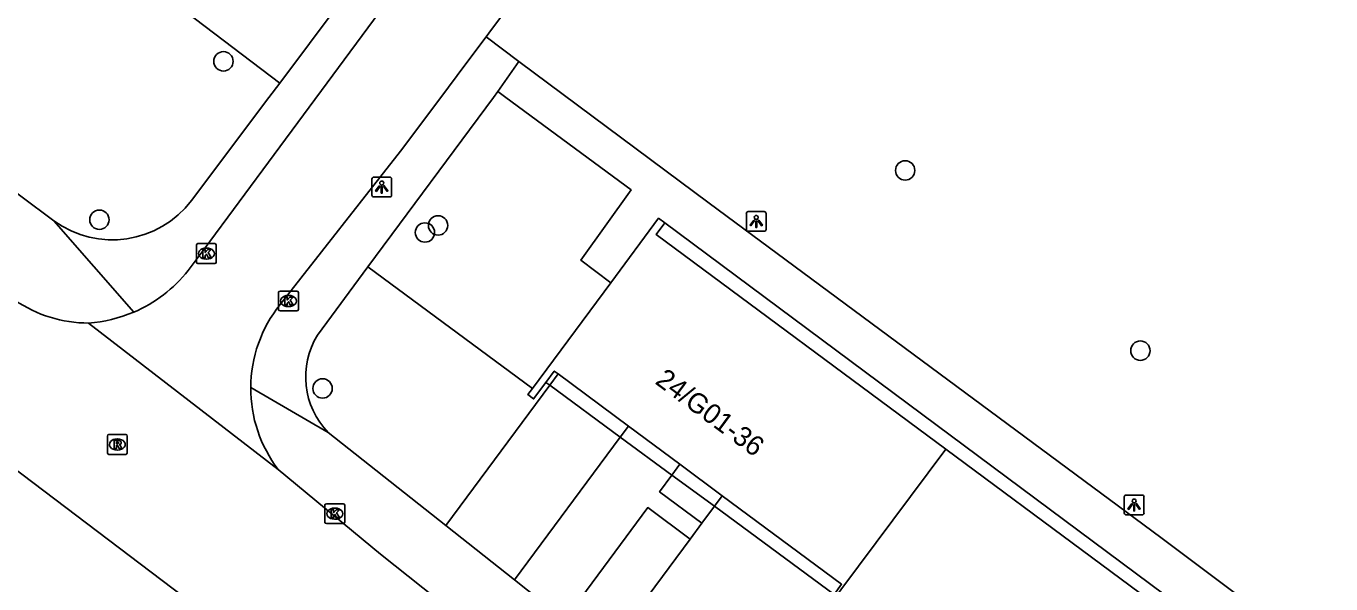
# Model space of a CAD drawing. Extents: x 160026 to 161302, y 384757 to 385701.
# Drawn here: x 160392.7 to 160458.6, y 385225.4 to 385253.6 of the extents above; entities that cross this region are included whole.
import ezdxf

# ---------------------------------------------------------------- set-up
doc = ezdxf.new("R2010")
doc.units = 0
for name, color, linetype in [('IMGEO_Boom', 7, 'Continuous'), ('IMGEO_Groenvoorziening', 7, 'Continuous'), ('IMGEO_Kolk', 7, 'Continuous'), ('IMGEO_Lichtpunt', 7, 'Continuous'), ('IMGEO_Pand', 7, 'Continuous'), ('IMGEO_Pand_nummerreeks', 7, 'Continuous'), ('IMGEO_Rijbaan_lokaal_gesloten', 7, 'Continuous'), ('IMGEO_Rijbaan_lokaal_open', 7, 'Continuous'), ('IMGEO_Rioolput', 7, 'Continuous'), ('IMGEO_Voetpad_open', 7, 'Continuous')]:
    doc.layers.add(name, color=color, linetype=linetype)

msp = doc.modelspace()

# ---------------------------------------------------------------- linework, layer by layer
at = {"layer": 'IMGEO_Boom'}
for centre in [(160402.696, 385251.819), (160437.11, 385246.313), (160396.434, 385243.825), (160412.867, 385243.18), (160413.53, 385243.538), (160448.983, 385237.216), (160407.7, 385235.308)]:
    msp.add_circle(centre, 0.489, dxfattribs=at)
at = {"layer": 'IMGEO_Groenvoorziening'}
for points in [[(160392.388, 385260.712), (160392.706, 385260.479), (160405.539, 385250.725)], [(160418.294, 385235.31), (160409.987, 385241.446)], [(160419.173, 385235.473), (160419.592, 385236.039)], [(160413.919, 385228.386), (160419.173, 385235.473)], [(160419.173, 385235.473), (160418.977, 385235.617)], [(160419.173, 385235.473), (160422.729, 385232.856)], [(160427.48, 385229.36), (160425.336, 385230.938)]]:
    msp.add_lwpolyline(points, dxfattribs=at)
at = {"layer": 'IMGEO_Kolk'}
for p, q in [((160401.334, 385241.691), (160401.334, 385242.543)), ((160401.409, 385242.617), (160402.261, 385242.617)), ((160401.822, 385242.397), (160401.847, 385242.397)), ((160402.335, 385242.543), (160402.335, 385241.691)), ((160402.261, 385241.617), (160401.409, 385241.617)), ((160401.845, 385241.837), (160401.82, 385241.837)), ((160405.476, 385239.297), (160405.476, 385240.149)), ((160405.551, 385240.223), (160406.403, 385240.223)), ((160405.964, 385240.003), (160405.989, 385240.003)), ((160406.477, 385240.149), (160406.477, 385239.297)), ((160406.403, 385239.223), (160405.551, 385239.223)), ((160405.987, 385239.443), (160405.962, 385239.443)), ((160407.815, 385228.564), (160407.815, 385229.416)), ((160407.89, 385229.49), (160408.742, 385229.49)), ((160408.303, 385229.27), (160408.328, 385229.27)), ((160408.816, 385229.416), (160408.816, 385228.564)), ((160408.742, 385228.49), (160407.89, 385228.49)), ((160408.326, 385228.71), (160408.301, 385228.71))]:
    msp.add_line(p, q, dxfattribs=at)
for points in [[(160401.334, 385241.691), (160401.334, 385242.543)], [(160401.409, 385242.617), (160402.261, 385242.617)], [(160401.655, 385242.317), (160401.778, 385242.317), (160401.778, 385242.166), (160401.908, 385242.317), (160402.072, 385242.317), (160401.926, 385242.166), (160402.079, 385241.917), (160401.927, 385241.917), (160401.842, 385242.081), (160401.778, 385242.014), (160401.778, 385241.917), (160401.655, 385241.917), (160401.655, 385242.317)], [(160402.335, 385242.543), (160402.335, 385241.691)], [(160402.261, 385241.617), (160401.409, 385241.617)], [(160405.476, 385239.297), (160405.476, 385240.149)], [(160405.551, 385240.223), (160406.403, 385240.223)], [(160405.797, 385239.923), (160405.92, 385239.923), (160405.92, 385239.772), (160406.05, 385239.923), (160406.214, 385239.923), (160406.068, 385239.772), (160406.221, 385239.523), (160406.069, 385239.523), (160405.984, 385239.687), (160405.92, 385239.62), (160405.92, 385239.523), (160405.797, 385239.523), (160405.797, 385239.923)], [(160406.477, 385240.149), (160406.477, 385239.297)], [(160406.403, 385239.223), (160405.551, 385239.223)], [(160407.815, 385228.564), (160407.815, 385229.416)], [(160407.89, 385229.49), (160408.742, 385229.49)], [(160408.136, 385229.19), (160408.259, 385229.19), (160408.259, 385229.039), (160408.389, 385229.19), (160408.553, 385229.19), (160408.407, 385229.039), (160408.56, 385228.79), (160408.408, 385228.79), (160408.323, 385228.954), (160408.259, 385228.887), (160408.259, 385228.79), (160408.136, 385228.79), (160408.136, 385229.19)], [(160408.816, 385229.416), (160408.816, 385228.564)], [(160408.742, 385228.49), (160407.89, 385228.49)]]:
    msp.add_lwpolyline(points, dxfattribs=at)
for centre, start, end in [((160401.411, 385242.541), 91.55205, 178.44795), ((160401.411, 385242.541), 91.55205, 178.44795), ((160402.259, 385242.541), 1.55205, 88.44795), ((160402.259, 385242.541), 1.55205, 88.44795), ((160401.411, 385241.693), 181.55205, 268.44795), ((160401.411, 385241.693), 181.55205, 268.44795), ((160402.259, 385241.693), 271.55205, 358.44795), ((160402.259, 385241.693), 271.55205, 358.44795), ((160405.553, 385240.147), 91.55205, 178.44795), ((160405.553, 385240.147), 91.55205, 178.44795), ((160406.401, 385240.147), 1.55205, 88.44795), ((160406.401, 385240.147), 1.55205, 88.44795), ((160405.553, 385239.299), 181.55205, 268.44795), ((160405.553, 385239.299), 181.55205, 268.44795), ((160406.401, 385239.299), 271.55205, 358.44795), ((160406.401, 385239.299), 271.55205, 358.44795), ((160407.892, 385229.414), 91.55205, 178.44795), ((160407.892, 385229.414), 91.55205, 178.44795), ((160408.74, 385229.414), 1.55205, 88.44795), ((160408.74, 385229.414), 1.55205, 88.44795), ((160407.892, 385228.566), 181.55205, 268.44795), ((160407.892, 385228.566), 181.55205, 268.44795), ((160408.74, 385228.566), 271.55205, 358.44795), ((160408.74, 385228.566), 271.55205, 358.44795)]:
    msp.add_arc(centre, 0.0765, start, end, dxfattribs=at)
for centre, major_axis, ratio, start_param, end_param in [((160401.821, 385242.117), (-0.387, 0.002), 0.722429, 4.712389, 7.853982), ((160401.846, 385242.117), (-0.39, 0.002), 0.717154, 1.570796, 4.712389), ((160405.963, 385239.723), (-0.387, 0.002), 0.722429, 4.712389, 7.853982), ((160405.988, 385239.723), (-0.39, 0.002), 0.717154, 1.570796, 4.712389), ((160408.302, 385228.99), (-0.387, 0.002), 0.722429, 4.712389, 7.853982), ((160408.327, 385228.99), (-0.39, 0.002), 0.717154, 1.570796, 4.712389)]:
    msp.add_ellipse(centre, major_axis=major_axis, ratio=ratio, start_param=start_param, end_param=end_param, dxfattribs=at)
at = {"layer": 'IMGEO_Lichtpunt'}
for p, q in [((160410.189, 385245.878), (160410.189, 385245.071)), ((160410.189, 385245.878), (160410.189, 385245.071)), ((160411.091, 385245.973), (160410.283, 385245.973)), ((160411.091, 385245.973), (160410.283, 385245.973)), ((160411.185, 385245.071), (160411.185, 385245.878)), ((160411.185, 385245.071), (160411.185, 385245.878)), ((160410.283, 385244.977), (160411.091, 385244.977)), ((160410.283, 385244.977), (160411.091, 385244.977)), ((160429.994, 385244.238), (160429.186, 385244.238)), ((160429.994, 385244.238), (160429.186, 385244.238)), ((160429.092, 385244.143), (160429.092, 385243.336)), ((160429.092, 385244.143), (160429.092, 385243.336)), ((160430.088, 385243.336), (160430.088, 385244.143)), ((160430.088, 385243.336), (160430.088, 385244.143)), ((160429.186, 385243.242), (160429.994, 385243.242)), ((160429.186, 385243.242), (160429.994, 385243.242)), ((160448.17, 385229.831), (160448.17, 385229.024)), ((160448.17, 385229.831), (160448.17, 385229.024)), ((160449.072, 385229.926), (160448.264, 385229.926)), ((160449.072, 385229.926), (160448.264, 385229.926)), ((160449.166, 385229.024), (160449.166, 385229.831)), ((160449.166, 385229.024), (160449.166, 385229.831)), ((160448.264, 385228.93), (160449.072, 385228.93)), ((160448.264, 385228.93), (160449.072, 385228.93))]:
    msp.add_line(p, q, dxfattribs=at)
for points in [[(160410.563, 385245.542), (160410.602, 385245.514), (160410.414, 385245.252), (160410.376, 385245.279), (160410.563, 385245.542)], [(160410.775, 385245.514), (160410.813, 385245.541), (160411, 385245.279), (160410.961, 385245.251), (160410.775, 385245.514)], [(160410.665, 385245.494), (160410.712, 385245.494), (160410.712, 385245.172), (160410.665, 385245.172), (160410.665, 385245.494)], [(160429.466, 385243.807), (160429.505, 385243.779), (160429.317, 385243.517), (160429.279, 385243.544), (160429.466, 385243.807)], [(160429.568, 385243.759), (160429.615, 385243.759), (160429.615, 385243.437), (160429.568, 385243.437), (160429.568, 385243.759)], [(160429.678, 385243.779), (160429.716, 385243.806), (160429.903, 385243.544), (160429.864, 385243.516), (160429.678, 385243.779)], [(160448.544, 385229.495), (160448.583, 385229.467), (160448.395, 385229.205), (160448.357, 385229.232), (160448.544, 385229.495)], [(160448.646, 385229.447), (160448.693, 385229.447), (160448.693, 385229.125), (160448.646, 385229.125), (160448.646, 385229.447)], [(160448.756, 385229.467), (160448.794, 385229.494), (160448.981, 385229.232), (160448.942, 385229.204), (160448.756, 385229.467)]]:
    msp.add_lwpolyline(points, dxfattribs=at)
for centre in [(160410.688, 385245.676), (160429.591, 385243.941), (160448.669, 385229.629)]:
    msp.add_circle(centre, 0.0994, dxfattribs=at)
for centre, start, end in [((160410.283, 385245.878), 90, 180), ((160410.283, 385245.878), 90, 180), ((160411.091, 385245.878), 0, 90), ((160411.091, 385245.878), 0, 90), ((160410.283, 385245.071), 180, 270), ((160410.283, 385245.071), 180, 270), ((160411.091, 385245.071), 270, 0), ((160411.091, 385245.071), 270, 360), ((160429.186, 385244.143), 90, 180), ((160429.186, 385244.143), 90, 180), ((160429.994, 385244.143), 0, 90), ((160429.994, 385244.143), 0, 90), ((160429.186, 385243.336), 180, 270), ((160429.186, 385243.336), 180, 270), ((160429.994, 385243.336), 270, 0), ((160429.994, 385243.336), 270, 360), ((160448.264, 385229.831), 90, 180), ((160448.264, 385229.831), 90, 180), ((160449.072, 385229.831), 0, 90), ((160449.072, 385229.831), 0, 90), ((160448.264, 385229.024), 180, 270), ((160448.264, 385229.024), 180, 270), ((160449.072, 385229.024), 270, 0), ((160449.072, 385229.024), 270, 360)]:
    msp.add_arc(centre, 0.0946, start, end, dxfattribs=at)
at = {"layer": 'IMGEO_Pand'}
for points in [[(160422.249, 385240.643), (160424.661, 385243.896), (160424.978, 385243.662)], [(160439.16, 385232.241), (160424.545, 385243.079), (160424.978, 385243.662)], [(160422.249, 385240.643), (160418.294, 385235.31)], [(160418.977, 385235.617), (160419.397, 385236.183), (160419.592, 385236.039)], [(160419.592, 385236.039), (160423.139, 385233.408)], [(160418.294, 385235.31), (160418.062, 385234.997), (160418.356, 385234.779), (160418.977, 385235.617)], [(160423.139, 385233.408), (160425.738, 385231.481)], [(160439.16, 385232.241), (160432.965, 385223.957)], [(160453.862, 385221.338), (160439.16, 385232.241)], [(160425.738, 385231.481), (160427.877, 385229.895)], [(160427.877, 385229.895), (160433.899, 385225.429), (160433.519, 385224.916)]]:
    msp.add_lwpolyline(points, dxfattribs=at)
at = {"layer": 'IMGEO_Rijbaan_lokaal_gesloten'}
for points in [[(160405.461, 385231.215), (160395.888, 385238.608)], [(160401.759, 385223.985), (160388.748, 385233.82)], [(160429.89, 385211.645), (160425.337, 385215.255), (160410.622, 385226.946), (160405.461, 385231.215)]]:
    msp.add_lwpolyline(points, dxfattribs=at)
msp.add_arc((160395.912, 385245.291), 6.683, 236.02184, 269.79657, dxfattribs=at)
at = {"layer": 'IMGEO_Rijbaan_lokaal_open'}
for points in [[(160435.504, 385287.862), (160432.461, 385283.83), (160419.151, 385265.926), (160405.248, 385247.11), (160401.722, 385242.347), (160400.915, 385241.255)], [(160430.766, 385272.898), (160416.095, 385253.243), (160415.954, 385253.054)], [(160415.954, 385253.054), (160414.882, 385251.622), (160413.668, 385250), (160411.637, 385247.286), (160405.551, 385239.54)], [(160427.877, 385229.895), (160427.48, 385229.36)], [(160427.48, 385229.36), (160426.848, 385228.507)], [(160427.48, 385229.36), (160433.519, 385224.916)], [(160426.848, 385228.507), (160426.255, 385227.707)], [(160426.255, 385227.707), (160422.012, 385221.984)]]:
    msp.add_lwpolyline(points, dxfattribs=at)
for centre, radius, start, end in [((160395.373, 385245.68), 7.092, 293.19622, 321.39912), ((160395.372, 385245.7), 7.111, 274.15798, 293.132), ((160410.836, 385235.322), 6.762, 141.4039, 179.74323), ((160410.844, 385235.321), 6.77, 179.73661, 217.33261)]:
    msp.add_arc(centre, radius, start, end, dxfattribs=at)
at = {"layer": 'IMGEO_Rioolput'}
for p, q in [((160396.839, 385232.056), (160396.839, 385232.908)), ((160396.914, 385232.982), (160397.766, 385232.982)), ((160397.327, 385232.762), (160397.352, 385232.762)), ((160397.84, 385232.908), (160397.84, 385232.056)), ((160397.766, 385231.982), (160396.914, 385231.982)), ((160397.35, 385232.202), (160397.325, 385232.202))]:
    msp.add_line(p, q, dxfattribs=at)
for points in [[(160396.839, 385232.056), (160396.839, 385232.908)], [(160396.914, 385232.982), (160397.766, 385232.982)], [(160397.428, 385232.68), (160397.176, 385232.682), (160397.176, 385232.282)], [(160397.176, 385232.282), (160397.3, 385232.282), (160397.3, 385232.444), (160397.311, 385232.444)], [(160397.354, 385232.601), (160397.3, 385232.601), (160397.3, 385232.52)], [(160397.3, 385232.52), (160397.352, 385232.52)], [(160397.358, 385232.415), (160397.429, 385232.282), (160397.569, 385232.282), (160397.504, 385232.408)], [(160397.84, 385232.908), (160397.84, 385232.056)], [(160397.766, 385231.982), (160396.914, 385231.982)]]:
    msp.add_lwpolyline(points, dxfattribs=at)
for centre, radius, start, end in [((160396.916, 385232.906), 0.0765, 91.55205, 178.44795), ((160396.916, 385232.906), 0.0765, 91.55205, 178.44795), ((160397.31, 385232.391), 0.0533, 26.02933, 88.69889), ((160397.336, 385232.709), 0.19, 274.7715, 282.96867), ((160397.36, 385232.505), 0.0964, 77.00612, 93.18647), ((160397.374, 385232.562), 0.0378, 276.66336, 79.67722), ((160397.427, 385232.57), 0.109, 350.36119, 89.41601), ((160397.425, 385232.57), 0.112, 277.58423, 350.98172), ((160397.409, 385232.355), 0.108, 29.51342, 73.79051), ((160397.764, 385232.906), 0.0765, 1.55205, 88.44795), ((160397.764, 385232.906), 0.0765, 1.55205, 88.44795), ((160396.916, 385232.058), 0.0765, 181.55205, 268.44795), ((160396.916, 385232.058), 0.0765, 181.55205, 268.44795), ((160397.764, 385232.058), 0.0765, 271.55205, 358.44795), ((160397.764, 385232.058), 0.0765, 271.55205, 358.44795)]:
    msp.add_arc(centre, radius, start, end, dxfattribs=at)
for centre, major_axis, ratio, start_param, end_param in [((160397.326, 385232.482), (-0.387, 0.002), 0.722429, 4.712389, 7.853982), ((160397.351, 385232.482), (-0.39, 0.002), 0.717154, 1.570796, 4.712389)]:
    msp.add_ellipse(centre, major_axis=major_axis, ratio=ratio, start_param=start_param, end_param=end_param, dxfattribs=at)
at = {"layer": 'IMGEO_Voetpad_open'}
for points in [[(160408.543, 385254.716), (160405.539, 385250.725)], [(160417.614, 385251.816), (160415.954, 385253.054)], [(160416.544, 385250.297), (160417.614, 385251.816)], [(160417.614, 385251.816), (160427.216, 385244.654), (160450.023, 385227.786), (160468.159, 385214.178)], [(160394.139, 385243.772), (160385.791, 385250), (160385.233, 385250.416), (160384.978, 385250.606)], [(160405.539, 385250.725), (160404.994, 385250), (160401.084, 385244.803)], [(160409.987, 385241.446), (160416.324, 385250), (160416.544, 385250.297)], [(160416.544, 385250.297), (160416.946, 385250), (160423.276, 385245.326), (160420.731, 385241.791), (160422.249, 385240.643)], [(160398.166, 385239.161), (160394.139, 385243.772)], [(160424.978, 385243.662), (160468.912, 385210.979)], [(160407.438, 385238.006), (160409.987, 385241.446)], [(160404.074, 385235.352), (160407.984, 385233.081)], [(160413.919, 385228.386), (160407.984, 385233.081)], [(160423.139, 385233.408), (160422.729, 385232.856)], [(160422.729, 385232.856), (160417.383, 385225.646)], [(160425.336, 385230.938), (160422.729, 385232.856)], [(160425.336, 385230.938), (160425.738, 385231.481)], [(160426.848, 385228.507), (160424.712, 385230.096), (160425.336, 385230.938)], [(160419.923, 385223.636), (160424.119, 385229.295), (160426.255, 385227.707)], [(160417.383, 385225.646), (160413.919, 385228.386)], [(160417.383, 385225.646), (160419.923, 385223.636)]]:
    msp.add_lwpolyline(points, dxfattribs=at)
for centre, radius, start, end in [((160397.088, 385247.811), 5.001, 233.86238, 323.02564), ((160410.896, 385235.897), 4.05, 148.61252, 224.03977)]:
    msp.add_arc(centre, radius, start, end, dxfattribs=at)

# ---------------------------------------------------------------- texts
at = {"layer": 'IMGEO_Pand_nummerreeks'}
msp.add_text('24/G01-36', height=1, rotation=323.43955, dxfattribs=at).set_placement((160424.435, 385235.585))

doc.saveas('drawing.dxf')
